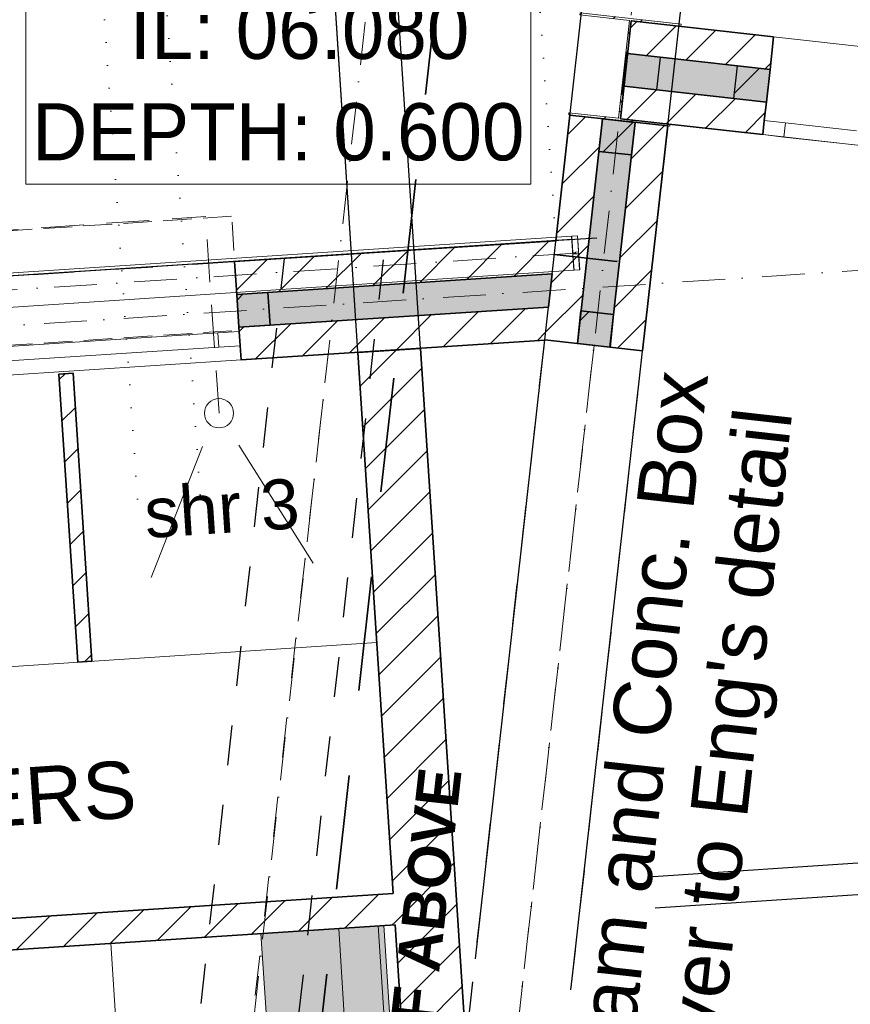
# Model space of a CAD drawing. Header units: millimetres. Extents: x -115474967 to 444143, y -74377 to 241828222.
# Tile 502 of 590: x 295730 to 298640, y 244506 to 247954. Entities that reach past the tile are written whole.
import ezdxf

# ---------------------------------------------------------------- set-up
doc = ezdxf.new("R2010")
doc.units = ezdxf.units.MM
doc.header["$MEASUREMENT"] = 0
for name, pattern in [('Dashed', [280, 140, -140]), ('Dense Dotted', [80, 0, -80]), ('Dot & Dashed', [280, 150, -60, 0, -70]), ('Hidden Line', [140, 100, -40]), ('Hidden Line copy', [230, 150, -80]), ('Long Dashed', [700, 400, -300])]:
    doc.linetypes.add(name, pattern=pattern)
for name, color, linetype, lineweight in [('0_Pen_No__16', 9, 'Continuous', 20), ('0_Pen_No__3', 7, 'Continuous', 15), ('0_Pen_No__6', 7, 'Continuous', 5), ('A_BEAMS_Pen_No__2', 7, 'Continuous', 20), ('A_BEAMS_Pen_No__69', 255, 'Continuous', 20), ('A_BEAMS_Pen_No__90', 255, 'Continuous', 20), ('A_COLUMNS_Pen_No__3', 7, 'Continuous', 15), ('A_FLOORS FINISH_Pen_No__128', 9, 'Continuous', 0), ('A_FLOORS STRUCTURE_Pen_No__3', 7, 'Continuous', 15), ('A_FLOORS STRUCTURE_Pen_No__8', 255, 'Continuous', 0), ('A_SURVEY_Pen_No__6', 7, 'Continuous', 5), ('A_WALL LOAD_Pen_No__1', 7, 'Continuous', 30), ('A_WALL LOAD_Pen_No__2', 1, 'Continuous', 25), ('A_WALL LOAD_Pen_No__3', 7, 'Continuous', 15), ('A_WALL LOAD_Pen_No__6', 7, 'Continuous', 5), ('B_CUT OUT_Pen_No__3', 30, 'Continuous', 15), ('BUILDING_Pen_No__2', 7, 'Continuous', 20), ('C-GRID _Pen_No__5', 7, 'Continuous', 5), ('C_TEXT GA_Pen_No__6', 7, 'Continuous', 5), ('SEWER LINE_Pen_No__1', 7, 'Continuous', 30), ('SEWER LINE_Pen_No__10', 9, 'Continuous', 20), ('SEWER LINE_Pen_No__6', 7, 'Continuous', 5), ('SPLITPOLE FENCE_Pen_No__2', 7, 'Continuous', 20)]:
    doc.layers.add(name, color=color, linetype=linetype, lineweight=lineweight)
for name, color, linetype, lineweight, true_color in [('0_Pen_No__7', 7, 'Continuous', 5, 0x3f3f3f), ('A_COLUMNS_Pen_No__7', 7, 'Continuous', 5, 0x3f3f3f), ('A_FLOORS FINISH_Pen_No__168', 7, 'Continuous', 5, 0x996633), ('A_WALL LOAD_Pen_No__7', 7, 'Continuous', 5, 0x3f3f3f), ('SEWER LINE_Pen_No__21', 7, 'Continuous', 0, 0x00ff4d)]:
    doc.layers.add(name, color=color, linetype=linetype, lineweight=lineweight, true_color=true_color)
for name, color, linetype in [('A_BEAMS', 7, 'Continuous'), ('A_COLUMNS', 7, 'Continuous'), ('C_DIMS - GA', 7, 'Continuous')]:
    doc.layers.add(name, color=color, linetype=linetype)
doc.styles.add('GENERATED_STYLE_1', font='GOTHIC.TTF')
doc.styles.add('GENERATED_STYLE_2', font='arial.ttf')
doc.styles.add('GENERATED_STYLE_3', font='arialbd.ttf')
doc.dimstyles.new('GENERATED_STYLE__3', dxfattribs={"dimtxt": 200, "dimasz": 95, "dimexe": 0.18, "dimexo": 2517.243423, "dimgap": 0.09, "dimtad": 1, "dimdec": 0, "dimzin": 0, "dimdsep": 46, "dimtxsty": 'GENERATED_STYLE_1', "dimblk": 'ARROWHEAD_2', "dimblk1": 'ARROWHEAD_2', "dimblk2": 'ARROWHEAD_2', "dimcen": 0.09, "dimclrd": 7, "dimclre": 7, "dimclrt": 7, "dimadec": 0, "dimazin": 0, "dimtfac": 1, "dimtdec": 4, "dimtmove": 0, "dimatfit": 3, "dimfxl": 1, "dimtolj": 1, "dimtzin": 0, "dimarcsym": 0})
pattern_1 = [(45, (426418.63, 157469.93), (-76.89786, 76.89786), [])]
pattern_2 = [(45, (426418.63, 157469.93), (-127.27922, 127.27922), [])]

# ---------------------------------------------------------------- blocks, each defined once
blk = doc.blocks.new('IPE Beam 20[3]', base_point=(-128751.4, 89666.5))
at = {"layer": 'A_BEAMS_Pen_No__69', "color": 255, "linetype": 'Dot & Dashed', "lineweight": 20}
blk.add_line((-128741, 89667.2), (-144298.7, 88648.7), dxfattribs=at)
at = {"layer": 'A_BEAMS_Pen_No__90', "color": 255, "linetype": 'Continuous', "lineweight": 20}
for p, q in [((-128755.5, 89726.4), (-144292.2, 88709.3)), ((-128755.5, 89726.4), (-128754.7, 89726.4)), ((-128747.7, 89606.6), (-128755.5, 89726.4)), ((-128735.2, 89727.7), (-128754.7, 89726.4)), ((-128750.9, 89669.6), (-128754.7, 89726.4)), ((-128735.2, 89727.7), (-128734.3, 89727.7)), ((-128731.5, 89670.9), (-128735.2, 89727.7)), ((-128726.5, 89608), (-128734.3, 89727.7)), ((-128750.9, 89669.6), (-128741.2, 89670.3)), ((-128750.5, 89663.4), (-128740.8, 89664.1)), ((-128746.8, 89606.7), (-128750.5, 89663.4)), ((-128741.2, 89670.3), (-128731.5, 89670.9)), ((-128740.8, 89664.1), (-128741.2, 89670.3)), ((-128731.1, 89664.7), (-128740.8, 89664.1)), ((-128727.3, 89607.9), (-128731.1, 89664.7)), ((-128747.7, 89606.6), (-144284.4, 88589.5)), ((-128747.7, 89606.6), (-128746.8, 89606.7)), ((-128727.3, 89607.9), (-128746.8, 89606.7)), ((-128727.3, 89607.9), (-128726.5, 89608))]:
    blk.add_line(p, q, dxfattribs=at)
blk = doc.blocks.new('ARROWHEAD_2')
at = {"color": 0, "linetype": 'Continuous', "lineweight": 0}
for p, q in [((-0.378, -0.655), (0.378, 0.655)), ((0, 0), (-1, 0))]:
    blk.add_line(p, q, dxfattribs=at)
blk = doc.blocks.new('*D913')
at = {"layer": 'C_DIMS - GA', "color": 7, "linetype": 'Continuous', "lineweight": -2, "transparency": 16777216}
for p, q in [((296953.1, 246200.2), (296758.5, 249175.6)), ((296883.3, 249183.5), (296853.3, 249181.6)), ((297172.7, 246214.6), (296978, 249189.9))]:
    blk.add_line(p, q, dxfattribs=at)
at = {"layer": 'Defpoints', "color": 0, "linetype": 'Continuous', "transparency": 16777216}
for p in [(296758.5, 249175.4), (297117.4, 243688.4), (297336.9, 243702.7)]:
    blk.add_point(p, dxfattribs=at)
at = {"layer": 'C_DIMS - GA', "color": 7, "linetype": 'Continuous', "lineweight": -2, "transparency": 16777216, "xscale": 95, "yscale": 95, "zscale": 95}
for p, rotation in [((296758.5, 249175.4), 183.7421881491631), ((296978.1, 249189.7), 3.742188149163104)]:
    blk.add_blockref('ARROWHEAD_2', p, dxfattribs=dict(at, rotation=rotation))
at = {"layer": 'C_DIMS - GA', "color": 7, "linetype": 'Continuous', "lineweight": 5, "transparency": 16777216, "insert": (296868.3, 249182.6), "char_height": 200, "attachment_point": 5, "rotation": 3.7422, "style": 'GENERATED_STYLE_1'}
blk.add_mtext('\\A1;220', dxfattribs=at)
blk = doc.blocks.new('*D918')
at = {"layer": 'C_DIMS - GA', "color": 7, "linetype": 'Continuous', "lineweight": -2, "transparency": 16777216}
for p, q in [((296953.1, 246200.2), (296723, 249718.4)), ((296847.8, 249726.4), (296817.8, 249724.4)), ((297172.7, 246214.6), (296942.5, 249732.8))]:
    blk.add_line(p, q, dxfattribs=at)
at = {"layer": 'Defpoints', "color": 0, "linetype": 'Continuous', "transparency": 16777216}
for p in [(296723, 249718.2), (297117.4, 243688.4), (297336.9, 243702.7)]:
    blk.add_point(p, dxfattribs=at)
at = {"layer": 'C_DIMS - GA', "color": 7, "linetype": 'Continuous', "lineweight": -2, "transparency": 16777216, "xscale": 95, "yscale": 95, "zscale": 95}
for p, rotation in [((296723, 249718.2), 183.7421881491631), ((296942.6, 249732.6), 3.742188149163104)]:
    blk.add_blockref('ARROWHEAD_2', p, dxfattribs=dict(at, rotation=rotation))
at = {"layer": 'C_DIMS - GA', "color": 7, "linetype": 'Continuous', "lineweight": 5, "transparency": 16777216, "insert": (296832.8, 249725.4), "char_height": 200, "attachment_point": 5, "rotation": 3.7422, "style": 'GENERATED_STYLE_1'}
blk.add_mtext('\\A1;220', dxfattribs=at)
blk = doc.blocks.new('*D922')
at = {"layer": 'C_DIMS - GA', "color": 7, "linetype": 'Continuous', "lineweight": -2, "transparency": 16777216}
for p, q in [((297326.2, 244665.9), (297886.1, 249662.9)), ((298134.5, 249634.9), (297980.5, 249652.2)), ((297669.1, 244627.5), (298229, 249624.5))]:
    blk.add_line(p, q, dxfattribs=at)
at = {"layer": 'Defpoints', "color": 0, "linetype": 'Continuous', "transparency": 16777216}
for p in [(297886.1, 249662.7), (297045.9, 242164.4), (297388.8, 242125.9)]:
    blk.add_point(p, dxfattribs=at)
at = {"layer": 'C_DIMS - GA', "color": 7, "linetype": 'Continuous', "lineweight": -2, "transparency": 16777216, "xscale": 95, "yscale": 95, "zscale": 95}
for p, rotation in [((297886.1, 249662.7), 173.6066367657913), ((298229, 249624.3), 353.6066367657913)]:
    blk.add_blockref('ARROWHEAD_2', p, dxfattribs=dict(at, rotation=rotation))
at = {"layer": 'C_DIMS - GA', "color": 7, "linetype": 'Continuous', "lineweight": 5, "transparency": 16777216, "insert": (298057.5, 249643.5), "char_height": 200, "attachment_point": 5, "rotation": 353.6066, "style": 'GENERATED_STYLE_1'}
blk.add_mtext('\\A1;345', dxfattribs=at)
blk = doc.blocks.new('*D925')
at = {"layer": 'C_DIMS - GA', "color": 7, "linetype": 'Continuous', "lineweight": -2, "transparency": 16777216}
for p, q in [((298832.8, 245107.6), (298826.6, 245202.4)), ((297948.6, 244954.5), (298839.2, 245012.8)), ((298839, 245012.8), (298846.2, 244903)), ((297955.8, 244844.8), (298846.4, 244903)), ((298852.4, 244808.2), (298858.6, 244713.4))]:
    blk.add_line(p, q, dxfattribs=at)
at = {"layer": 'Defpoints', "color": 0, "linetype": 'Continuous', "transparency": 16777216}
for p in [(298846.2, 244903), (295436.7, 244790.2), (295443.9, 244680.5)]:
    blk.add_point(p, dxfattribs=at)
at = {"layer": 'C_DIMS - GA', "color": 7, "linetype": 'Continuous', "lineweight": -2, "transparency": 16777216, "xscale": 95, "yscale": 95, "zscale": 95}
for p, rotation in [((298839, 245012.8), 273.7421881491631), ((298846.2, 244903), 93.74218814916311)]:
    blk.add_blockref('ARROWHEAD_2', p, dxfattribs=dict(at, rotation=rotation))
at = {"layer": 'C_DIMS - GA', "color": 7, "linetype": 'Continuous', "lineweight": 5, "transparency": 16777216, "insert": (298842.6, 244957.9), "char_height": 200, "attachment_point": 5, "rotation": 273.7422, "style": 'GENERATED_STYLE_1'}
blk.add_mtext('\\A1;110', dxfattribs=at)
blk = doc.blocks.new('IPE Column 20[88]', base_point=(-128568.6, 90310.2))
at = {"layer": 'A_COLUMNS_Pen_No__7', "linetype": 'Continuous', "lineweight": 5, "true_color": 0x9f07ff}
h = blk.add_hatch(dxfattribs=at)
h.set_pattern_fill('STEEL', color=190, style=0, pattern_type=2)
h.set_pattern_definition([(45, (0, 0), (-159.09903, 159.09903), []), (45, (-53.03, 53.03), (-159.09903, 159.09903), [])])
h.paths.add_polyline_path([(-128765.5, 90151.6), (-128411.7, 90111.9), (-128411, 90118.9), (-128584.4, 90138.3), (-128546, 90481.2), (-128372.5, 90461.8), (-128371.8, 90468.7), (-128725.5, 90508.4), (-128726.3, 90501.4), (-128552.9, 90482), (-128591.3, 90139.1), (-128764.7, 90158.5)])
at = {"layer": 'A_COLUMNS_Pen_No__3', "color": 30, "linetype": 'Continuous', "lineweight": 15}
for p, q in [((-128725.5, 90508.4), (-128726.3, 90501.4)), ((-128371.8, 90468.7), (-128725.5, 90508.4)), ((-128726.3, 90501.4), (-128552.9, 90482)), ((-128552.9, 90482), (-128591.3, 90139.1)), ((-128584.4, 90138.3), (-128546, 90481.2)), ((-128546, 90481.2), (-128372.5, 90461.8)), ((-128372.5, 90461.8), (-128371.8, 90468.7)), ((-128764.7, 90158.5), (-128765.5, 90151.6)), ((-128591.3, 90139.1), (-128764.7, 90158.5)), ((-128765.5, 90151.6), (-128411.7, 90111.9)), ((-128411, 90118.9), (-128584.4, 90138.3)), ((-128411.7, 90111.9), (-128411, 90118.9))]:
    blk.add_line(p, q, dxfattribs=at)
blk = doc.blocks.new('*D945')
at = {"layer": 'C_DIMS - GA', "color": 7, "linetype": 'Continuous', "lineweight": -2, "transparency": 16777216}
for p, q in [((296738, 249386.1), (296762.1, 249031.8)), ((295737.4, 249361.3), (295764.5, 248963.9)), ((296667.4, 249025.2), (296508.2, 249014.4)), ((295859.2, 248970.2), (295940.6, 248975.7))]:
    blk.add_line(p, q, dxfattribs=at)
at = {"layer": 'Defpoints', "color": 0, "linetype": 'Continuous', "transparency": 16777216}
for p in [(296762.2, 249031.7), (296909, 246874.6), (295908.4, 246849.8)]:
    blk.add_point(p, dxfattribs=at)
at = {"layer": 'C_DIMS - GA', "color": 7, "linetype": 'Continuous', "lineweight": -2, "transparency": 16777216, "xscale": 95, "yscale": 95, "zscale": 95}
for p, rotation in [((296762.2, 249031.7), 3.89486611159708), ((295764.5, 248963.7), 183.8948661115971)]:
    blk.add_blockref('ARROWHEAD_2', p, dxfattribs=dict(at, rotation=rotation))
at = {"layer": 'C_DIMS - GA', "color": 7, "linetype": 'Continuous', "lineweight": 5, "transparency": 16777216, "insert": (296224.4, 248995.1), "char_height": 200, "attachment_point": 5, "rotation": 3.8949, "style": 'GENERATED_STYLE_1'}
blk.add_mtext('\\A1;1000', dxfattribs=at)

msp = doc.modelspace()

# ---------------------------------------------------------------- hatches: boundary and pattern name
at = {"layer": '0_Pen_No__7', "linetype": 'Continuous', "lineweight": 5, "true_color": 0x000000}
h = msp.add_hatch(dxfattribs=at)
h.set_pattern_fill('ANSI31', color=18, scale=870, style=0)
h.set_pattern_definition(pattern_1)
h.paths.add_polyline_path([(297859.61047, 247836.05432), (298358.24852, 247780.18177), (298371.05418, 247894.46661), (297872.4161, 247950.33911)])
h = msp.add_hatch(dxfattribs=at)
h.set_pattern_fill('ANSI31', color=18, scale=870, style=0)
h.set_pattern_definition(pattern_1)
h.paths.add_polyline_path([(297833.99918, 247607.48472), (298332.63725, 247551.61221), (298345.44291, 247665.89696), (297846.80481, 247721.76951)])
h = msp.add_hatch(dxfattribs=at)
h.set_pattern_fill('ANSI31', color=18, scale=870, style=0)
h.set_pattern_definition(pattern_1)
h.paths.add_polyline_path([(297657.24699, 247620.32273), (297569.0209, 246832.94626), (297683.30573, 246820.14054), (297771.53182, 247607.51701)])
h = msp.add_hatch(dxfattribs=at)
h.set_pattern_fill('ANSI31', color=18, scale=870, style=0)
h.set_pattern_definition(pattern_1)
h.paths.add_polyline_path([(297797.59056, 246807.3349), (297911.87532, 246794.52922), (298000.10138, 247581.90568), (297885.81662, 247594.71136)])
h = msp.add_hatch(dxfattribs=at)
h.set_pattern_fill('ANSI31', color=18, scale=870, style=0)
h.set_pattern_definition(pattern_1)
h.paths.add_polyline_path([(296482.71801, 247107.03762), (296490.1753, 246992.27967), (297594.91836, 247064.06895), (297607.9261, 247180.15681)])
h = msp.add_hatch(dxfattribs=at)
h.set_pattern_fill('ANSI31', color=18, scale=870, style=0)
h.set_pattern_definition(pattern_1)
h.paths.add_polyline_path([(296497.63259, 246877.52167), (296505.0899, 246762.76373), (297568.90294, 246831.89329), (297581.91066, 246947.98114)])
h = msp.add_hatch(dxfattribs=at)
h.set_pattern_fill('ANSI31', color=18, scale=870, style=0)
h.set_pattern_definition(pattern_1)
h.paths.add_polyline_path([(297293.20737, 244371.43912), (297134.17842, 246802.83142), (296914.6475, 246788.47266), (297149.26375, 243201.42663), (297162.20149, 243202.27284)])
h = msp.add_hatch(dxfattribs=at)
h.set_pattern_fill('ANSI31', color=18, scale=870, style=0)
h.set_pattern_definition(pattern_1)
h.paths.add_polyline_path([(295982.9047, 245708.08669), (295917.10574, 246716.24669), (295867.21189, 246712.9903), (295933.01085, 245704.8303)])
h = msp.add_hatch(dxfattribs=at)
h.set_pattern_fill('ANSI31', color=18, scale=870, style=0)
h.set_pattern_definition(pattern_1)
h.paths.add_polyline_path([(295448.18505, 244790.98212), (295455.36442, 244681.21665), (297045.67245, 244785.23318), (297038.49308, 244894.99865)])
at = {"layer": 'A_FLOORS FINISH_Pen_No__128', "linetype": 'Continuous', "lineweight": 0}
h = msp.add_hatch(dxfattribs=at)
h.set_pattern_fill('PATTERN__TILES_ANGLED', color=9, style=0, pattern_type=2)
h.set_pattern_definition([(93.5, (426418.6, 157469.9), (798.508, 48.839), []), (183.5, (426418.6, 157469.9), (-48.839, 798.508), [])])
h.paths.add_polyline_path([(286415.73335, 243490.27373), (284170.1251, 243343.33297), (284170.18474, 243342.42161), (282907.08813, 243259.77123), (283152.21209, 239654.47485), (284415.81699, 239737.16066), (284512.80139, 238246.16947), (284861.57786, 238268.99208), (284871.46964, 238121.45541), (294809.54082, 238785.46505), (294681.7275, 240634.84564), (296292.52511, 240746.02175), (296124.99837, 242996.49462), (297098.08165, 243064.59046), (296985.80221, 244781.22992), (293842.13669, 244575.70101), (293710.96244, 246581.19347), (286245.80548, 246094.1274)])
at = {"layer": 'A_FLOORS STRUCTURE_Pen_No__8', "linetype": 'Continuous', "lineweight": 0}
msp.add_hatch(color=255, dxfattribs=at).paths.add_polyline_path([(296660.3342, 243488.01964), (294054.9812, 243311.11361), (294084.92471, 242853.7314), (294483.66339, 242881.6349), (297117.77427, 243065.96852), (297005.49483, 244782.60798), (296574.34438, 244754.41991)])
at = {"layer": 'A_WALL LOAD_Pen_No__6', "linetype": 'Continuous', "lineweight": 5}
h = msp.add_hatch(dxfattribs=at)
h.set_pattern_fill('_WALL_EXTERNAL', style=0, pattern_type=2)
h.set_pattern_definition(pattern_2)
h.paths.add_polyline_path([(297846.80482, 247721.76956), (297859.61047, 247836.05436), (297973.89527, 247823.24871), (297961.08962, 247708.96391)])
h = msp.add_hatch(dxfattribs=at)
h.set_pattern_fill('_WALL_EXTERNAL', style=0, pattern_type=2)
h.set_pattern_definition(pattern_2)
h.paths.add_polyline_path([(298231.1581, 247678.70266), (298243.96374, 247792.98746), (298358.24854, 247780.18181), (298345.44289, 247665.89701)])
h = msp.add_hatch(dxfattribs=at)
h.set_pattern_fill('_WALL_EXTERNAL', style=0, pattern_type=2)
h.set_pattern_definition(pattern_2)
h.paths.add_polyline_path([(297885.37175, 247594.71909), (297872.91443, 247480.36688), (297758.47024, 247493.14838), (297771.23765, 247607.466)])
h = msp.add_hatch(dxfattribs=at)
h.set_pattern_fill('_WALL_EXTERNAL', style=0, pattern_type=2)
h.set_pattern_definition(pattern_2)
h.paths.add_polyline_path([(296599.37442, 246999.44542), (296607.18761, 246884.68236), (296497.63125, 246877.5221), (296490.1294, 246992.30554)])
h = msp.add_hatch(dxfattribs=at)
h.set_pattern_fill('_WALL_EXTERNAL', style=0, pattern_type=2)
h.set_pattern_definition(pattern_2)
h.paths.add_polyline_path([(297810.19853, 246921.62829), (297797.7412, 246807.27608), (297683.29701, 246820.05759), (297696.06442, 246934.37521)])
at = {"layer": 'A_WALL LOAD_Pen_No__7', "linetype": 'Continuous', "lineweight": 5, "true_color": 0x9f07ff}
for points in [[(297846.80482, 247721.76953), (298345.4429, 247665.89698), (298358.24853, 247780.18177), (297859.61045, 247836.05432)], [(297771.53179, 247607.51704), (297683.30573, 246820.14058), (297797.59053, 246807.3349), (297885.81659, 247594.71136)], [(297594.91838, 247064.06895), (296490.17532, 246992.27962), (296497.63258, 246877.52171), (297581.91067, 246947.98114)]]:
    msp.add_hatch(color=190, dxfattribs=at).paths.add_polyline_path(points)
h = msp.add_hatch(dxfattribs=at)
h.set_pattern_fill('HATCH__BRICK', color=190, style=0, pattern_type=2)
h.set_pattern_definition([(45, (426418.63, 157469.93), (-63.63961, 63.63961), [])])
h.paths.add_polyline_path([(297821.18274, 247107.68831), (297821.37508, 247109.40484), (297602.7433, 247133.90268), (297602.55096, 247132.18615)])

# ---------------------------------------------------------------- linework, layer by layer
at = {"layer": '0_Pen_No__16', "color": 8, "linetype": 'Dense Dotted', "lineweight": 20}
for p, q in [((297607.9261, 247180.15679), (297359.41338, 250830.29276)), ((296362.21826, 246289.84175), (296123.26511, 249752.69429)), ((296142.68216, 246275.53751), (295903.72901, 249738.39004))]:
    msp.add_line(p, q, dxfattribs=at)
at = {"layer": '0_Pen_No__3', "color": 30, "linetype": 'Continuous', "lineweight": 15}
for p, q in [((296190.1527, 246000.70035), (296370.16242, 246459.51241)), ((296757.96812, 246050.78397), (296497.59983, 246463.85332)), ((293887.33565, 245570.3946), (296981.08267, 245772.74588))]:
    msp.add_line(p, q, dxfattribs=at)
msp.add_circle((296428.03476, 246576.01777), 51.17084, dxfattribs=at)
at = {"layer": '0_Pen_No__6', "color": 7, "linetype": 'Dashed', "lineweight": 5}
msp.add_lwpolyline([(296570.91878, 236364.63662), (295636.61849, 236469.3256), (296810.84469, 246782.63254), (297573.82203, 246832.21295), (297741.6915, 246813.57455)], close=True, dxfattribs=at)
at = {"layer": 'A_BEAMS_Pen_No__2', "color": 1, "linetype": 'Dashed', "lineweight": 25}
for p, q in [((295835.05065, 236679.11492), (297007.32637, 247141.12813)), ((295492.19626, 236717.53198), (296657.62099, 247118.40329)), ((296802.69761, 239993.86866), (297583.16154, 246959.14466)), ((296819.27213, 237043.55621), (297911.87531, 246794.52921))]:
    msp.add_line(p, q, dxfattribs=at)
at = {"layer": 'A_FLOORS FINISH_Pen_No__168', "color": 25, "linetype": 'Continuous', "lineweight": 5, "true_color": 0x996633, "flags": 128}
msp.add_lwpolyline([(286415.73335, 243490.27373), (284170.1251, 243343.33297), (284170.18474, 243342.42161), (282907.08813, 243259.77123), (283152.21209, 239654.47485), (284415.81699, 239737.16066), (284512.80139, 238246.16947), (284861.57786, 238268.99208), (284871.46964, 238121.45541), (294809.54082, 238785.46505), (294681.7275, 240634.84564), (296292.52511, 240746.02175), (296124.99837, 242996.49462), (297098.08165, 243064.59046), (296985.80221, 244781.22992), (293842.13669, 244575.70101), (293710.96244, 246581.19347), (286245.80548, 246094.1274)], close=True, dxfattribs=at)
at = {"layer": 'A_FLOORS STRUCTURE_Pen_No__3', "color": 30, "linetype": 'Continuous', "lineweight": 15}
msp.add_lwpolyline([(296660.3342, 243488.01964), (294054.9812, 243311.11361), (294084.92471, 242853.7314), (294483.66339, 242881.6349), (297117.77427, 243065.96852), (297005.49483, 244782.60798), (296574.34438, 244754.41991)], close=True, dxfattribs=at)
at = {"layer": 'A_WALL LOAD_Pen_No__1', "color": 214, "linetype": 'Continuous', "lineweight": 35}
for p, q in [((298358.24854, 247780.18181), (298371.05419, 247894.46661)), ((298358.24854, 247780.18181), (298371.05419, 247894.46661)), ((298358.24855, 247780.18177), (297859.61047, 247836.05432)), ((298345.44289, 247665.89701), (298358.24854, 247780.18181)), ((298345.44289, 247665.89701), (298358.24854, 247780.18181)), ((298345.44289, 247665.89696), (297846.80482, 247721.76952)), ((298338.20492, 247601.30126), (298345.44289, 247665.89701)), ((298338.20492, 247601.30126), (298345.44289, 247665.89701)), ((297771.53179, 247607.51704), (297683.30573, 246820.14058)), ((297885.8166, 247594.71136), (297797.59054, 246807.33492)), ((298332.63725, 247551.61221), (298338.20492, 247601.30126)), ((298332.63725, 247551.61221), (298338.20492, 247601.30126)), ((298332.63725, 247551.61221), (298338.20492, 247601.30126)), ((296490.17529, 246992.27964), (296482.71799, 247107.0376)), ((296490.17529, 246992.27964), (296482.71799, 247107.0376)), ((297594.91838, 247064.06895), (296490.17532, 246992.27968)), ((296497.63258, 246877.52169), (296490.17529, 246992.27964)), ((296497.63258, 246877.52169), (296490.17529, 246992.27964)), ((297581.91066, 246947.98111), (296497.63259, 246877.52171)), ((296498.60527, 246862.55326), (296497.63258, 246877.52169)), ((296498.60527, 246862.55326), (296497.63258, 246877.52169)), ((296501.84757, 246812.65849), (296498.60527, 246862.55326)), ((296501.84757, 246812.65849), (296498.60527, 246862.55326)), ((296501.84757, 246812.65849), (296498.60527, 246862.55326)), ((297569.02093, 246832.94628), (297683.30572, 246820.14059)), ((297569.02093, 246832.94628), (297683.30572, 246820.14059)), ((296505.08988, 246762.76373), (296501.84757, 246812.65849)), ((296505.08988, 246762.76373), (296501.84757, 246812.65849)), ((297683.30572, 246820.14059), (297797.59052, 246807.3349)), ((297683.30572, 246820.14059), (297797.59052, 246807.3349)), ((297797.59052, 246807.3349), (297911.87531, 246794.52921)), ((297797.59052, 246807.3349), (297911.87531, 246794.52921))]:
    msp.add_line(p, q, dxfattribs=at)
for points in [[(297872.41612, 247950.33916), (297833.99918, 247607.48476)], [(298371.0542, 247894.46661), (297872.41612, 247950.33916)], [(297657.247, 247620.32273), (297607.9261, 247180.15679)], [(298000.10138, 247581.90567), (297657.247, 247620.32273)], [(297833.99918, 247607.48476), (298332.63726, 247551.61221)], [(297911.87531, 246794.52924), (298000.10138, 247581.90567)], [(297607.9261, 247180.15679), (296482.71801, 247107.0376)], [(297602.7433, 247133.90268), (297602.55096, 247132.18615)], [(297602.55096, 247132.18615), (297821.18274, 247107.68831)], [(297821.18274, 247107.68831), (297821.37508, 247109.40484)], [(297594.91838, 247064.06896), (297581.91066, 246947.98113)], [(297581.91066, 246947.98113), (297594.91838, 247064.06896)], [(296505.08988, 246762.76373), (297568.90294, 246831.89329)], [(297134.17842, 246802.83142), (296914.6475, 246788.47266)], [(296914.6475, 246788.47266), (297038.49308, 244894.99864)], [(297293.20737, 244371.43912), (297134.17842, 246802.83142)], [(295917.10574, 246716.24669), (295867.21189, 246712.9903)], [(295867.21189, 246712.9903), (295933.01085, 245704.8303)], [(295982.9047, 245708.08669), (295917.10574, 246716.24669)], [(295933.01085, 245704.8303), (295982.9047, 245708.08669)], [(297038.49308, 244894.99864), (295448.18506, 244790.98211)], [(295455.36442, 244681.21664), (297045.67245, 244785.23318)], [(297045.67245, 244785.23318), (297149.45588, 243198.48917)]]:
    msp.add_lwpolyline(points, dxfattribs=at)
at = {"layer": 'A_WALL LOAD_Pen_No__1', "color": 214, "linetype": 'Continuous', "lineweight": 35, "flags": 128}
for points in [[(297885.37175, 247594.71909), (297872.91443, 247480.36688), (297758.47024, 247493.14838), (297771.23765, 247607.466)], [(296599.37442, 246999.44542), (296607.18761, 246884.68236), (296497.63125, 246877.5221), (296490.1294, 246992.30554)], [(297810.19853, 246921.62829), (297797.7412, 246807.27608), (297683.29701, 246820.05759), (297696.06442, 246934.37521)]]:
    msp.add_lwpolyline(points, close=True, dxfattribs=at)
at = {"layer": 'A_WALL LOAD_Pen_No__2', "color": 1, "linetype": 'Continuous', "lineweight": 25, "flags": 128}
for points in [[(297846.80482, 247721.76956), (297859.61047, 247836.05436), (297973.89527, 247823.24871), (297961.08962, 247708.96391)], [(298231.1581, 247678.70266), (298243.96374, 247792.98746), (298358.24854, 247780.18181), (298345.44289, 247665.89701)]]:
    msp.add_lwpolyline(points, close=True, dxfattribs=at)
at = {"layer": 'A_WALL LOAD_Pen_No__3', "color": 30, "linetype": 'Continuous', "lineweight": 15}
for p, q in [((298768.56653, 247849.92523), (298371.05419, 247894.46661)), ((298730.1496, 247507.07084), (298332.63725, 247551.61221)), ((294122.70329, 246953.67721), (296482.71799, 247107.0376)), ((294145.07518, 246609.40334), (296505.08988, 246762.76373))]:
    msp.add_line(p, q, dxfattribs=at)
at = {"layer": 'A_WALL LOAD_Pen_No__6', "color": 7, "linetype": 'Continuous', "lineweight": 5}
for p, q in [((298412.73849, 247592.94975), (298338.20492, 247601.30126)), ((298407.17081, 247543.26071), (298412.73849, 247592.94975)), ((298661.1837, 247565.11139), (298412.73849, 247592.94975)), ((298332.63725, 247551.61221), (298407.17081, 247543.26071)), ((298407.17081, 247543.26071), (298655.61603, 247515.42234)), ((296423.76313, 246857.6898), (296498.60527, 246862.55326)), ((296427.00543, 246807.79504), (296423.76313, 246857.6898)), ((296501.84757, 246812.65849), (296427.00543, 246807.79504))]:
    msp.add_line(p, q, dxfattribs=at)
at = {"layer": 'A_WALL LOAD_Pen_No__7', "color": 190, "linetype": 'Continuous', "lineweight": 5, "true_color": 0x9f07ff}
for p, q in [((295393.44007, 246790.73651), (296423.76313, 246857.6898)), ((296427.00543, 246807.79504), (295396.68237, 246740.84175))]:
    msp.add_line(p, q, dxfattribs=at)
at = {"layer": 'B_CUT OUT_Pen_No__3', "color": 30, "linetype": 'Hidden Line', "lineweight": 15}
for points in [[(296472.32345, 247265.65132), (294112.33531, 247111.88227)], [(296498.33098, 246866.4977), (296472.32345, 247265.65132)], [(294138.34284, 246712.72865), (296498.33098, 246866.4977)]]:
    msp.add_lwpolyline(points, dxfattribs=at)
at = {"layer": 'BUILDING_Pen_No__2', "color": 1, "linetype": 'Continuous', "lineweight": 25}
msp.add_line((297665.22329, 247184.99366), (284115.61376, 246300.65964), dxfattribs=at)
at = {"layer": 'C-GRID _Pen_No__5', "color": 4, "linetype": 'Dot & Dashed', "lineweight": 5}
for p, q in [((297314.89387, 251285.74582), (295275.80822, 233087.79698)), ((298231.11096, 251181.42951), (296192.02531, 232983.48067)), ((279604.23282, 245831.93511), (299030.05356, 247099.73617))]:
    msp.add_line(p, q, dxfattribs=at)
at = {"layer": 'SEWER LINE_Pen_No__1', "color": 214, "linetype": 'Long Dashed', "lineweight": 35}
msp.add_line((295670.33433, 234475.18121), (297245.70787, 248534.65404), dxfattribs=at)
at = {"layer": 'SEWER LINE_Pen_No__10', "color": 25, "linetype": 'Hidden Line copy', "lineweight": 20, "true_color": 0x996633}
for p in [(294886.92627, 247162.07206), (296428.03476, 246576.01777)]:
    msp.add_line(p, (296380.48246, 247265.13448), dxfattribs=at)
at = {"layer": 'SEWER LINE_Pen_No__21', "color": 100, "linetype": 'Dashed', "lineweight": 0, "true_color": 0x00ff4d}
msp.add_line((284321.81436, 246314.11761), (297607.9261, 247180.15679), dxfattribs=at)
at = {"layer": 'SEWER LINE_Pen_No__6', "color": 7, "linetype": 'Continuous', "lineweight": 5, "flags": 128}
msp.add_lwpolyline([(295750.93363, 248455.08636), (297520.39915, 248455.08636), (297520.39915, 247378.60636), (295750.93363, 247378.60636)], close=True, dxfattribs=at)
at = {"layer": 'SPLITPOLE FENCE_Pen_No__2', "color": 1, "linetype": 'Continuous', "lineweight": 25}
msp.add_line((297578.41141, 247180.02726), (297752.03517, 247189.96006), dxfattribs=at)

# ---------------------------------------------------------------- block references
at = {"layer": 'A_BEAMS', "color": 5, "linetype": 'Continuous', "lineweight": 5}
msp.add_blockref('IPE Beam 20[3]', (297667.19798, 247136.41816), dxfattribs=at)
at = {"layer": 'A_COLUMNS', "color": 5, "linetype": 'Continuous', "lineweight": 5}
msp.add_blockref('IPE Column 20[88]', (297849.98897, 247780.07791), dxfattribs=at)

# ---------------------------------------------------------------- texts
at = {"layer": 'A_SURVEY_Pen_No__6', "color": 7, "linetype": 'Continuous', "lineweight": 5, "insert": (297082.38207, 244240.99685), "char_height": 150, "attachment_point": 5, "rotation": 83.60663677, "style": 'GENERATED_STYLE_3'}
msp.add_mtext('\\A1;{\\pqc;\\fCentury Gothic|b1|i0|c0|p34;LINE OF ROOF ABOVE}', dxfattribs=at)
at = {"layer": 'C_TEXT GA_Pen_No__6', "color": 7, "linetype": 'Continuous', "lineweight": 5, "insert": (298035.30144, 245003.53249), "char_height": 200, "attachment_point": 5, "rotation": 83.61615346, "line_spacing_factor": 0.921299, "style": 'GENERATED_STYLE_2'}
msp.add_mtext("\\A1;{\\pqc;\\fArial|b0|i0|c0|p34;Conc. beam and Conc. Box \\P\\pqc;\\fArial|b0|i0|c0|p34;Gutter over to Eng's detail}", dxfattribs=at)
at = {"layer": 'C_TEXT GA_Pen_No__6', "color": 7, "linetype": 'Continuous', "lineweight": 5, "insert": (295416.93073, 245211.23367), "char_height": 200, "attachment_point": 5, "rotation": 3.91548693, "style": 'GENERATED_STYLE_2'}
msp.add_mtext('\\A1;{\\pqc;\\fArial|b0|i0|c0|p34;SHOWERS}', dxfattribs=at)
at = {"layer": 'SEWER LINE_Pen_No__6', "color": 7, "linetype": 'Continuous', "lineweight": 5, "insert": (296635.66639, 247915.34518), "char_height": 200, "attachment_point": 5, "line_spacing_factor": 1.065341, "style": 'GENERATED_STYLE_1'}
msp.add_mtext('\\A1;{\\pqc;\\fCentury Gothic|b0|i0|c0|p34;CL: 06.680\\P\\pqc;\\fCentury Gothic|b0|i0|c0|p34;  IL: 06.080\\P\\pqc;\\fCentury Gothic|b0|i0|c0|p34;DEPTH: 0.600}', dxfattribs=at)
at = {"layer": 'SEWER LINE_Pen_No__6', "color": 7, "linetype": 'Continuous', "lineweight": 5, "insert": (296437.76447, 246242.55747), "char_height": 175, "attachment_point": 5, "rotation": 3.73419209, "style": 'GENERATED_STYLE_2'}
msp.add_mtext('\\A1;{\\pqc;\\fArial|b0|i0|c0|p34;sh\\fArial|b0|i0|c0|p34;r 3}', dxfattribs=at)

# ---------------------------------------------------------------- dimensions: what is measured, and where the dimension line sits
at = {"layer": 'C_DIMS - GA', "color": 7, "linetype": 'Continuous', "lineweight": 5}
for base, p1, p2, angle, picture, middle, turn in [((296723.02329, 249718.21361), (297336.94613, 243702.71749), (297117.41521, 243688.35874), 183.74218815, '*D918', (296832.78875, 249725.39299), 3.74218815), ((297886.10236, 249662.74993), (297388.75639, 242125.93722), (297045.90201, 242164.35429), 173.60663677, '*D922', (298057.52955, 249643.54139), 353.60663677), ((296762.15431, 249031.66826), (295908.38635, 246849.84362), (296909.0121, 246874.63219), 3.89486611, '*D945', (296224.43236, 248995.05846), 3.89486611), ((296758.52787, 249175.38444), (297336.94613, 243702.71749), (297117.41521, 243688.35874), 183.74218815, '*D913', (296868.29333, 249182.56382), 3.74218815), ((298846.21887, 244903.00069), (295436.7252, 244790.23256), (295443.90457, 244680.46709), 273.74218815, '*D925', (298842.62918, 244957.88342), 273.74218815)]:
    dim = msp.add_linear_dim(base=base, p1=p1, p2=p2, angle=angle, dimstyle='GENERATED_STYLE__3', dxfattribs=at)
    dim.commit()
    dim.dimension.update_dxf_attribs({"geometry": picture, "text_midpoint": middle, "dimtype": 160, "text_rotation": turn})

doc.saveas('drawing.dxf')
